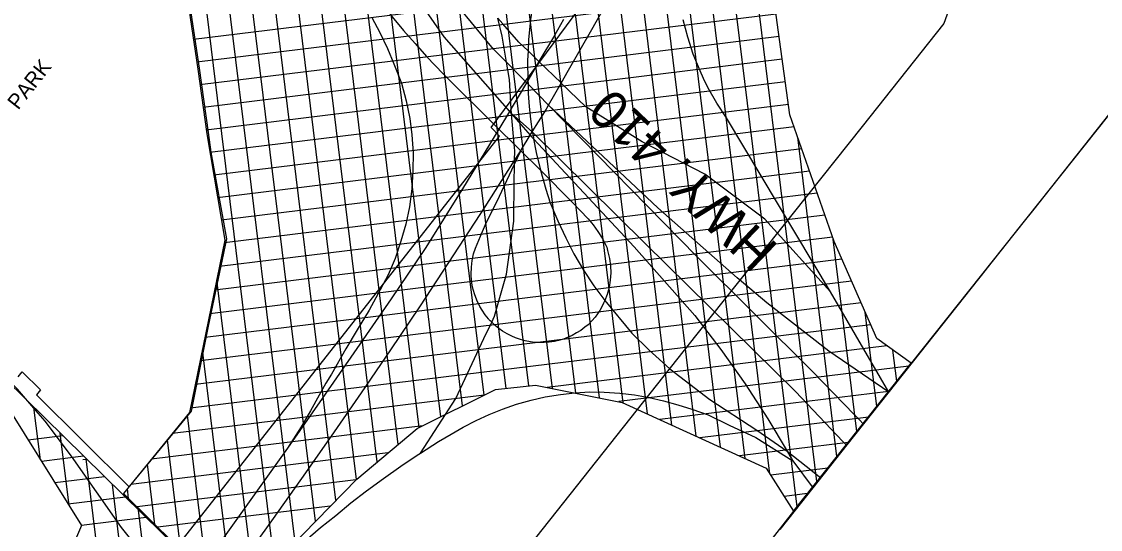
# Model space of a CAD drawing. Extents: x 586326 to 623965, y 4819854 to 4857850.
# Drawn here: x 604127 to 605544, y 4835364 to 4836031 of the extents above; entities that cross this region are included whole.
import ezdxf

# ---------------------------------------------------------------- set-up
doc = ezdxf.new("R2010")
doc.units = 0
for name, color, linetype in [('407 Parkway Belt', 7, 'Continuous'), ('Hydro ROW', 7, 'Continuous'), ('Lots_Concessions', 7, 'Continuous'), ('Major Rds and Hwys', 7, 'Continuous'), ('Major Rds Lbls', 7, 'Continuous'), ('Municipal Bdry', 7, 'Continuous'), ('Park Lbls', 7, 'Continuous'), ('Park Outlines', 7, 'Continuous')]:
    doc.layers.add(name, color=color, linetype=linetype)

msp = doc.modelspace()

# ---------------------------------------------------------------- linework, layer by layer
at = {"layer": '407 Parkway Belt'}
for p, q in [((604455.7, 4835352.2), (604201.8, 4837420.2)), ((604486.5, 4835347.6), (604239.1, 4837362.3)), ((604513.3, 4835375.1), (604276.4, 4837304.4)), ((604540.2, 4835402.7), (604313.7, 4837247.2)), ((604567, 4835430.2), (604352.5, 4837177.3)), ((604594.4, 4835453.1), (604411.5, 4836943.3)), ((604621.8, 4835476), (604450.5, 4836871.5)), ((605171.9, 4835427.2), (604999.2, 4836833.6)), ((604649.3, 4835498.2), (604490.5, 4836791.7)), ((605145.7, 4835394.2), (604975.2, 4836782.9)), ((605110.2, 4835437.3), (604948.4, 4836754.9)), ((605077.5, 4835457.7), (604921.6, 4836727)), ((604677.8, 4835512.4), (604530.3, 4836713.5)), ((605045.4, 4835472.3), (604897.4, 4836677.9)), ((604706.3, 4835526.6), (604567.4, 4836658.1)), ((605013.4, 4835486.9), (604869.8, 4836656.8)), ((604981.4, 4835501.5), (604842.1, 4836635.8)), ((604949.4, 4835516.1), (604814.5, 4836614.8)), ((604734.8, 4835540.8), (604604.4, 4836602.8)), ((604917.4, 4835530.7), (604786.8, 4836593.8)), ((604763.9, 4835549.7), (604638, 4836575.3)), ((604886.3, 4835537.2), (604759, 4836574.3)), ((604793.7, 4835553), (604670.6, 4836555.7)), ((604855.4, 4835543.4), (604730.1, 4836563.5)), ((604824.4, 4835549.6), (604701.9, 4836547.3)), ((605125.2, 4836102.5), (604353.1, 4836007.7)), ((605120.5, 4836071.7), (604357.5, 4835978)), ((605118.2, 4836041.2), (604361.6, 4835948.3)), ((605122.3, 4836011.5), (604365.7, 4835918.6)), ((605126.4, 4835981.8), (604369.7, 4835888.9)), ((605130.5, 4835952), (604374.6, 4835859.2)), ((605134.5, 4835922.3), (604379.7, 4835829.6)), ((605141.9, 4835893), (604384.8, 4835800)), ((605198.1, 4835460.1), (605146.6, 4835879.5)), ((605152, 4835864), (604389.9, 4835770.4)), ((605162.1, 4835835), (604393.6, 4835740.7)), ((605172.2, 4835806), (604387.3, 4835709.7)), ((605182.2, 4835777), (604380.9, 4835678.7)), ((605192.3, 4835748.1), (604374.6, 4835647.6)), ((605224.3, 4835493), (605193.3, 4835745.4)), ((605204.5, 4835719.3), (604368.2, 4835616.6)), ((605217.1, 4835690.6), (604361.8, 4835585.6)), ((604429.6, 4835318.9), (604383.7, 4835692.2)), ((605229.8, 4835662), (604355.5, 4835554.6)), ((605250.4, 4835525.9), (605235.3, 4835649.6)), ((605242.4, 4835633.3), (604349.1, 4835523.6)), ((605263.7, 4835605.7), (604817.6, 4835550.9)), ((604403.4, 4835285.5), (604364.8, 4835600.1)), ((605276.6, 4835558.9), (605271.6, 4835600)), ((605292.6, 4835579), (604911.5, 4835532.2)), ((605266, 4835545.5), (604965.7, 4835508.7)), ((604734.7, 4835540.7), (604325.6, 4835490.5)), ((604152, 4835456), (604143.6, 4835524.4)), ((604371, 4835303.2), (604345.1, 4835514.3)), ((605239.4, 4835512), (605017.9, 4835484.8)), ((604181.4, 4835487.4), (604135.9, 4835481.8)), ((604189.6, 4835395.9), (604178, 4835490.7)), ((604654.3, 4835500.6), (604298.1, 4835456.9)), ((604336.6, 4835337.1), (604318.8, 4835482.2)), ((605212.7, 4835478.5), (605070.1, 4835461)), ((604208.8, 4835460.5), (604153.4, 4835453.7)), ((604608.4, 4835464.8), (604270.6, 4835423.3)), ((604212.9, 4835456.4), (604207.8, 4835455.8)), ((604275, 4834946.7), (604212.3, 4835457)), ((604302.2, 4835371.1), (604292.5, 4835450.1)), ((605186.1, 4835445), (605111.1, 4835435.8)), ((604236.2, 4835433.7), (604171, 4835425.7)), ((604299.6, 4834992.1), (604246.7, 4835423.3)), ((604267.8, 4835405.1), (604266.3, 4835418)), ((604566.2, 4835429.4), (604279, 4835394.1)), ((604263.6, 4835406.8), (604188.5, 4835397.6)), ((605159.5, 4835411.5), (605128.8, 4835407.8)), ((604324.5, 4835036), (604281, 4835389.7)), ((604532.7, 4835395), (604306.2, 4835367.2)), ((604291, 4835379.9), (604206.1, 4835369.5))]:
    msp.add_line(p, q, dxfattribs=at)
for points in [[(604479.1, 4835340), (604567.4, 4835430.6), (604647, 4835497), (604749.5, 4835548.1), (604802.2, 4835554), (604916, 4835531.3), (605105.3, 4835445), (605141.1, 4835388.4), (605295.6, 4835582.7), (605250.4, 4835615.3), (605194.3, 4835742.5), (605136.4, 4835908.7), (605117.1, 4836049.3), (605173.4, 4836421), (605272.7, 4836327.3), (605262.4, 4836471.2), (605244.6, 4836569.8), (605317.9, 4836874.7), (605398.1, 4837144.1)], [(604138.8, 4837021.3), (604177.9, 4836947.3), (604223.9, 4836880.1), (604287, 4836380.6), (604328.4, 4836172.8), (604358.9, 4835968.6), (604370.4, 4835883.8), (604394.4, 4835744.2), (604347.9, 4835517.8), (604261.1, 4835411.7), (604397.1, 4835277.4)], [(604440.3, 4835233.5), (604080.2, 4835586.6), (604073.8, 4835581), (604206.1, 4835369.5), (604182.1, 4835313.5)]]:
    msp.add_lwpolyline(points, dxfattribs=at)
at = {"layer": 'Hydro ROW'}
for p, q in [((605398.6, 4836195), (605338.5, 4836028.6)), ((605338.5, 4836028.6), (605231.1, 4835893.7)), ((605554.9, 4835908.5), (605141.1, 4835388.4)), ((605231.1, 4835893.7), (605014.2, 4835620.7)), ((605014.2, 4835620.7), (604594.7, 4835092)), ((605141.1, 4835388.4), (604999.7, 4835207.7))]:
    msp.add_line(p, q, dxfattribs=at)
at = {"layer": 'Lots_Concessions'}
for p, q in [((604744, 4835892.2), (605151.8, 4836442.8)), ((604755.1, 4835881), (604744, 4835892.2)), ((604330.5, 4835340.2), (604755.1, 4835881))]:
    msp.add_line(p, q, dxfattribs=at)
at = {"layer": 'Major Rds and Hwys'}
for points in [[(604764.2, 4835977.8), (604747.2, 4835995), (604703.7, 4836047.7), (604676.4, 4836086.7), (604611.7, 4836178.9), (604558.1, 4836290.1), (604534.1, 4836349.5), (604308, 4837002)], [(604303.2, 4836875.6), (604495.8, 4836329.4), (604518.8, 4836270), (604584, 4836152.1), (604681.7, 4836011.3), (604768.1, 4835913.2)], [(604836.1, 4835950.6), (604845.7, 4835967.3), (604876.1, 4836020.9), (604906.3, 4836074.9), (604936, 4836129.2), (604964.6, 4836184.4), (604992.8, 4836239.3), (605020.3, 4836294.8), (605047, 4836350.9), (605073.2, 4836407.2), (605094.6, 4836453.2), (605112, 4836493.3), (605114.7, 4836499.3), (605134.5, 4836545.7), (605153, 4836593), (605171.3, 4836639.9), (605188.6, 4836687.3), (605221, 4836783.9)], [(604493.8, 4836230.8), (604505.4, 4836206.7), (604517.1, 4836184.2), (604529.1, 4836162.3), (604541.9, 4836140.5), (604555.5, 4836118.9), (604569.6, 4836097.2), (604584.2, 4836076.8), (604599.8, 4836055.5), (604614.2, 4836037.3), (604628.8, 4836019.4), (604644, 4836002.3), (604659.3, 4835985.4), (604681.2, 4835962.3), (604754.3, 4835890.2)], [(604847.1, 4836206.2), (604844.6, 4836201.5), (604836.1, 4836182.4), (604828.4, 4836164.4), (604819, 4836137.8), (604811.2, 4836112.4), (604804.7, 4836086.2), (604799.6, 4836060.2), (604795.5, 4836033.9), (604793.1, 4836007.2), (604792.4, 4835992.7)], [(604587.1, 4836036.7), (604597.8, 4836017.1), (604607.8, 4835995.8), (604616.3, 4835975.9), (604626.3, 4835950.4), (604632.4, 4835927.4), (604637.2, 4835904.2), (604639.8, 4835882.4), (604641.6, 4835858.8), (604641.1, 4835835.5), (604639.8, 4835811.8), (604636.6, 4835788.2), (604631.9, 4835765.2), (604625.3, 4835743), (604617.8, 4835720.3), (604608.6, 4835698.8), (604598.2, 4835678.9), (604583.6, 4835652.2), (604567.9, 4835626.4), (604553.1, 4835601.7), (604534.3, 4835568.5), (604527.1, 4835556.3), (604518.1, 4835540.8), (604506.7, 4835520), (604494.6, 4835499.3), (604476.5, 4835471.3)], [(604764.2, 4835977.8), (604758.6, 4836012.3), (604752.6, 4836035.9)], [(604792.4, 4835992.7), (604780.5, 4836004.1), (604759.3, 4836028.5), (604752.6, 4836035.9)], [(604838.9, 4836034), (604827, 4836013.2), (604806.8, 4835978.8)], [(605189.7, 4835676.6), (605053.2, 4835904.8), (605040.5, 4835924.2), (605028.7, 4835944.9), (605023.1, 4835956.4), (605018.4, 4835966.7), (605009.4, 4835988.4), (605002.2, 4836010.9), (604996.3, 4836033.4)], [(604792.4, 4835992.7), (604791.8, 4835980.3), (604792.3, 4835954.1)], [(604806.8, 4835978.8), (604792.4, 4835992.7)], [(604770.3, 4835916.9), (604769.7, 4835924.1), (604767.9, 4835955.1), (604764.2, 4835977.8)], [(604790.5, 4835951), (604784.4, 4835957.3), (604764.2, 4835977.8)], [(604806.8, 4835978.8), (604792.3, 4835954.1)], [(604836.1, 4835950.6), (604835.9, 4835950.7), (604806.8, 4835978.8)], [(604790.5, 4835951), (604781, 4835934.8), (604770.5, 4835917.2), (604770.3, 4835916.9)], [(604792.3, 4835954.1), (604790.5, 4835951)], [(604792.4, 4835949.1), (604790.5, 4835951), (604790.5, 4835951)], [(604792.3, 4835954.1), (604792.4, 4835949.1)], [(604792.4, 4835949.1), (604792.7, 4835936.8), (604793.9, 4835919.8), (604795.7, 4835903.3), (604798, 4835886.7)], [(604819.4, 4835921.6), (604792.4, 4835949.1)], [(604819.4, 4835921.6), (604836.1, 4835950.6)], [(605189.7, 4835676.6), (605103.3, 4835771.7), (605024.7, 4835831.1), (604942.3, 4835873.3), (604868.5, 4835919.3), (604836.1, 4835950.6)], [(604768.1, 4835913.2), (604754.3, 4835890.2)], [(604770.3, 4835916.9), (604768.1, 4835913.2)], [(604768.1, 4835913.2), (604770.8, 4835910.8)], [(604768.1, 4835913.2), (604770.8, 4835910.1)], [(604770.8, 4835910.8), (604770.3, 4835916.9)], [(604798, 4835886.7), (604814.3, 4835912.7), (604819.4, 4835921.6)], [(605266.5, 4835544.6), (605187.4, 4835598.5), (605106.2, 4835661.8), (605067, 4835694.7), (604962.7, 4835786.8), (604819.4, 4835921.6)], [(605233.2, 4835502.6), (605227.2, 4835508.7), (605221.3, 4835514.8), (605166.5, 4835571.4), (605014.2, 4835722.8), (604819.4, 4835921.6)], [(604770.8, 4835910.1), (604770.8, 4835910.8)], [(604770.8, 4835910.8), (604798, 4835886.7)], [(604774.1, 4835870.4), (604770.8, 4835910.1)], [(604770.8, 4835910.1), (604795.3, 4835882.3)], [(604337.6, 4835278.9), (604308.1, 4835309.2), (604277.8, 4835343.1), (604258.5, 4835367.1), (604192.7, 4835460.5), (604158.3, 4835506.7), (604146.1, 4835520.7), (604121.9, 4835548.7), (603938.1, 4835734.8), (603902.8, 4835770.5), (603774.3, 4835897.3)], [(604754.3, 4835890.2), (604706.4, 4835811.7), (604657.2, 4835733.3), (604612.5, 4835667.2), (604567.7, 4835601.8), (604522.2, 4835536.2), (604476.5, 4835471.3)], [(604754.3, 4835890.2), (604774.1, 4835870.4)], [(604795.3, 4835882.3), (604798, 4835886.7)], [(604798, 4835886.7), (604946.2, 4835740.1), (605143.5, 4835545.6), (605205.8, 4835480.1), (605211, 4835474.6)], [(604798, 4835886.7), (604799.4, 4835879.4), (604799.7, 4835877.4)], [(604774.1, 4835870.4), (604782.8, 4835861.7)], [(604774.7, 4835848.8), (604774.9, 4835861.5), (604774.1, 4835870.3), (604774.1, 4835870.4)], [(604782.8, 4835861.7), (604783.5, 4835862.8), (604783.8, 4835863.3), (604795.3, 4835882.3)], [(604795.3, 4835882.3), (604799.7, 4835877.4)], [(604799.7, 4835877.4), (604931.9, 4835735.3), (605011.7, 4835645.2), (605045.7, 4835600.7), (605077.4, 4835555.8), (605107.4, 4835509.8), (605132.6, 4835467.4)], [(604799.7, 4835877.4), (604803.1, 4835859.3), (604808.6, 4835836.2)], [(604774.6, 4835844.1), (604782.8, 4835861.7)], [(604774.7, 4835848.8), (604782.8, 4835861.7)], [(604782.8, 4835861.7), (604808.6, 4835836.2)], [(604367, 4835253.4), (604375.2, 4835264.4), (604389.6, 4835283.7), (604416.3, 4835320.2), (604455.9, 4835375.9), (604495.4, 4835431.3), (604534.5, 4835486.9), (604573.8, 4835543.8), (604612.3, 4835600.3), (604650.2, 4835656.9), (604688.5, 4835714.9), (604736, 4835788), (604774.7, 4835848.8)], [(604744.7, 4835636.7), (604743.8, 4835637.6), (604742.9, 4835638.5), (604741, 4835640.3), (604740.4, 4835640.9), (604736.3, 4835646.2), (604732.2, 4835652.3), (604729.1, 4835657.3), (604725.2, 4835665.3), (604722.2, 4835673.7), (604719.6, 4835682.5), (604718.4, 4835690.8), (604717.8, 4835699.7), (604718, 4835708.8), (604719.2, 4835717.7), (604720.9, 4835726.4), (604723.6, 4835733.9), (604730.2, 4835749.7), (604736.4, 4835764.9), (604743, 4835778.2), (604751.5, 4835794.8), (604774.6, 4835844.1)], [(604744.7, 4835636.7), (604748.2, 4835644.3), (604764.1, 4835699.5), (604773.7, 4835769.3), (604774.3, 4835822.7), (604774.5, 4835840), (604774.6, 4835840.6), (604774.6, 4835841.3), (604774.6, 4835844.1)], [(604774.6, 4835844.1), (604774.7, 4835848.8)], [(604808.6, 4835836.2), (604815.7, 4835811.2), (604821.5, 4835793.4), (604831.5, 4835769.7), (604841.9, 4835747.2), (604852.8, 4835726.3), (604865.3, 4835704.9), (604879, 4835684.3), (604893.1, 4835665)], [(604808.6, 4835836.2), (604851, 4835793.8), (604871.6, 4835772.3), (604878, 4835764.3), (604884.2, 4835755.8), (604889.8, 4835746.8), (604894.7, 4835737.7), (604895.9, 4835735.2), (604897, 4835730.9), (604899.5, 4835720.3), (604900.9, 4835710.7), (604901.1, 4835701.2), (604900.2, 4835691.9), (604898.9, 4835682.2), (604896.2, 4835672.9), (604893.1, 4835665)], [(605266.5, 4835544.6), (605189.7, 4835676.6)], [(604893.1, 4835665), (604891.6, 4835661.4), (604890, 4835657.8), (604886.7, 4835651.9), (604880.6, 4835643.3), (604876.2, 4835638.4), (604871.5, 4835633.3), (604867, 4835629.9), (604861.8, 4835625.8), (604856.1, 4835622.4), (604850.2, 4835618.9), (604845.2, 4835616.7), (604838.9, 4835614.3), (604832.3, 4835612.4), (604827, 4835611.2), (604820, 4835610.4), (604813.8, 4835609.7), (604806.9, 4835609.8), (604801.1, 4835609.8), (604795.5, 4835610.8), (604788.8, 4835611.9), (604782.6, 4835613.7), (604776.1, 4835615.9), (604771, 4835618.3), (604765, 4835621.3), (604759, 4835624.9), (604754.1, 4835628.4), (604749.8, 4835631.8), (604744.7, 4835636.7)], [(604893.1, 4835665), (604928.9, 4835622.2), (604950.9, 4835600.2), (604978.7, 4835575.3), (605031.4, 4835535), (605092.8, 4835494.8), (605132.6, 4835467.4)], [(604651, 4835464.6), (604697.6, 4835536.2), (604734.6, 4835615.2), (604744.7, 4835636.7)], [(604651, 4835464.6), (604674.8, 4835479.8), (604691.5, 4835489.7), (604707.4, 4835498.8), (604724.3, 4835507.4), (604741.2, 4835515.2), (604758.7, 4835522.2), (604777.3, 4835529), (604796.7, 4835534.3), (604815.1, 4835538.4), (604835, 4835541.8), (604853.7, 4835543.9), (604873.5, 4835544.9), (604892.5, 4835544.8), (604912.9, 4835543.3), (604932.3, 4835541.3), (604951.6, 4835537.7), (604970.4, 4835533.3), (604989, 4835527.9), (605007.6, 4835522.4), (605028.9, 4835514.8), (605056.4, 4835501.5), (605091.8, 4835485.2), (605140.2, 4835454.6)], [(604476.5, 4835471.3), (604395.4, 4835357.7), (604361.2, 4835311.4), (604337.6, 4835278.9)], [(604385.1, 4835237.6), (604410, 4835263.5), (604425.3, 4835279), (604443.7, 4835296.8), (604462.2, 4835314.8), (604481, 4835332.4), (604500.3, 4835349.8), (604519.9, 4835366.8), (604539.9, 4835382.7), (604559.9, 4835399.3), (604580.4, 4835414.9), (604602.7, 4835431.4), (604625.4, 4835447.4), (604646.9, 4835461.9), (604651, 4835464.6)], [(605132.6, 4835467.4), (605136.8, 4835460.2), (605138.5, 4835457.4), (605140.2, 4835454.6)], [(605132.6, 4835467.4), (605166.1, 4835441), (605177.3, 4835431.9)], [(605140.2, 4835454.6), (605166.9, 4835418.8)]]:
    msp.add_lwpolyline(points, dxfattribs=at)
at = {"layer": 'Municipal Bdry'}
for p, q in [((605513.6, 4835856.3), (605555.3, 4835908.8)), ((605461.9, 4835791.1), (605513.6, 4835856.3)), ((605439.4, 4835762.8), (605458.8, 4835787.2)), ((605458.8, 4835787.2), (605461.9, 4835791.1)), ((605297.5, 4835583.8), (605439.4, 4835762.8)), ((605297.5, 4835583.8), (605394.5, 4835706.2)), ((605233.6, 4835503.1), (605297.5, 4835583.8)), ((605211.5, 4835475.3), (605233.6, 4835503.1)), ((605143.9, 4835389.8), (605211.5, 4835475.3)), ((605123.5, 4835364.5), (605143.9, 4835389.8))]:
    msp.add_line(p, q, dxfattribs=at)
at = {"layer": 'Park Outlines'}
msp.add_lwpolyline([(604122.9, 4835565), (604128, 4835571.5), (604152, 4835547.8), (604146.9, 4835541.2), (604268.7, 4835420.3), (604275.1, 4835428.1), (604350.6, 4835519.7), (604373, 4835631.3), (604396.8, 4835746), (604376.2, 4835859.9), (604372.7, 4835885.5), (604361.1, 4835970.3), (604312.3, 4836293.7), (604310.7, 4836300.5), (604302.2, 4836338.3), (604299.8, 4836340.7), (604271.5, 4836368.6), (604230.3, 4836383.6), (604198.4, 4836398.3), (604193.3, 4836404.8), (604179.9, 4836410.3), (604138.5, 4836432.4), (604115.4, 4836459.2)], dxfattribs=at)

# ---------------------------------------------------------------- texts
at = {"layer": 'Major Rds Lbls'}
msp.add_text('HWY. 410', height=49.99, rotation=136.2859, dxfattribs=at).set_placement((605123.1, 4835735.9))
at = {"layer": 'Park Lbls'}
msp.add_text('PARK', height=19.99, rotation=52, dxfattribs=at).set_placement((604122.8, 4835914.3))

doc.saveas('drawing.dxf')
